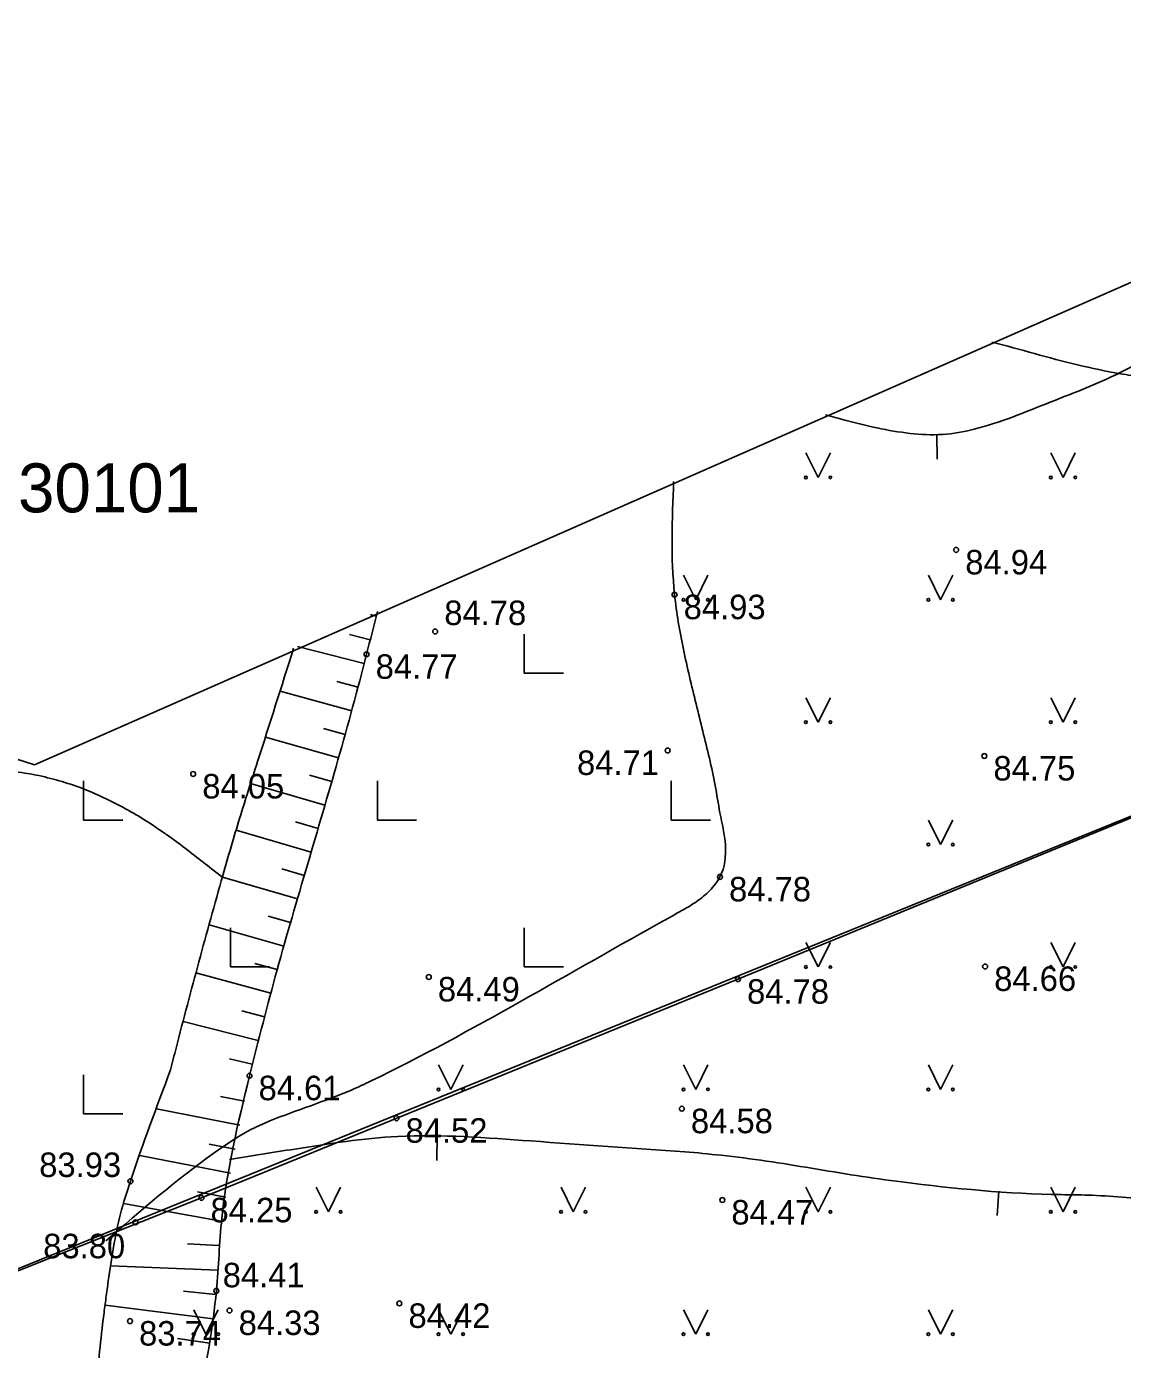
# Model space of a CAD drawing. Extents: x 576692 to 577659, y 273254 to 273799.
# Drawn here: x 577318.84 to 577341.22, y 273397.19 to 273424.21 of the extents above; entities that cross this region are included whole.
import ezdxf

# ---------------------------------------------------------------- set-up
doc = ezdxf.new("R2010")
doc.units = 0
for name, color, linetype in [('BUVE_BALK_####_####_#', 7, 'Continuous'), ('BUVE_BDET_####_####_#', 7, 'Continuous'), ('BUVE_EKAS_BPAL_####_#', 7, 'Continuous'), ('CELI_TAKA_####_####_#', 7, 'Continuous'), ('GAZE_ELEM_####_####_#', 7, 'Continuous'), ('GEOD_ELEM_####_TKST_#', 7, 'Continuous'), ('GEOD_SITP_####_TKST_#', 7, 'Continuous'), ('HIDT_REZV_####_TKST_#', 7, 'Continuous'), ('LKAN_ELEM_PAST_TKST_#', 7, 'Continuous'), ('RELJ_ELEM_####_####_#', 7, 'Continuous'), ('SAKT_ELEM_####_####_#', 7, 'Continuous'), ('SILT_VADP_UDEN_####_#', 7, 'Continuous')]:
    doc.layers.add(name, color=color, linetype=linetype)

msp = doc.modelspace()

# ---------------------------------------------------------------- linework, layer by layer
at = {"layer": 'BUVE_BALK_####_####_#'}
for points in [[(577338.544, 273417.765), (577339.416, 273417.529), (577340.294, 273417.299), (577341.171, 273417.117), (577341.608, 273417.055), (577341.825, 273417.035), (577342.042, 273417.021), (577342.392, 273417.086), (577342.719, 273417.275), (577343.034, 273417.527), (577343.35, 273417.782), (577343.796, 273418.106), (577344.22, 273418.434), (577344.595, 273418.795), (577344.756, 273418.998), (577344.828, 273419.106), (577344.894, 273419.22), (577344.941, 273419.747), (577344.86, 273420.023), (577344.755, 273420.283), (577344.68, 273420.458)], [(577320.458, 273399.406), (577322.668, 273401.204), (577323.406, 273401.671), (577324.219, 273402.015), (577325.057, 273402.321), (577325.47, 273402.486), (577325.871, 273402.672), (577328.923, 273404.295), (577331.945, 273406), (577332.241, 273406.166), (577332.528, 273406.344), (577332.786, 273406.56), (577332.898, 273406.691), (577332.995, 273406.84), (577333.106, 273407.49), (577332.995, 273408.15), (577332.898, 273408.707), (577332.779, 273409.263), (577332.508, 273410.376), (577332.25, 273411.489), (577332.069, 273412.604), (577332.049, 273414.915)]]:
    msp.add_spline(points, degree=3, dxfattribs=at)
at = {"layer": 'BUVE_BDET_####_####_#'}
for points in [[(577347.312, 273410.477), (577333.363, 273404.751), (577322.408, 273400.286)], [(577322.408, 273400.286), (577315.642, 273397.598)]]:
    msp.add_lwpolyline(points, dxfattribs=at)
at = {"layer": 'CELI_TAKA_####_####_#'}
msp.add_lwpolyline([(577175.353, 273468.597), (577186.541, 273460.401), (577209.755, 273452.336), (577213.035, 273463.823), (577248.138, 273456.832), (577262.689, 273443.249), (577269.097, 273442.704), (577268.898, 273436.394), (577301.349, 273426.359), (577308.434, 273412.519), (577319.001, 273409.126), (577359.322, 273426.883), (577382.525, 273495.967), (577376.088, 273498.638), (577384.502, 273518.904), (577411.715, 273507.613), (577405.2, 273487.348), (577452.189, 273444.346)], dxfattribs=at)
at = {"layer": 'GAZE_ELEM_####_####_#'}
for p, q in [((577325.978, 273412.168), (577325.858, 273412.198)), ((577325.855, 273411.683), (577325.433, 273411.79)), ((577325.732, 273411.199), (577324.372, 273411.546)), ((577325.606, 273410.715), (577325.173, 273410.83)), ((577325.476, 273410.232), (577324.015, 273410.631)), ((577325.343, 273409.75), (577324.899, 273409.874)), ((577325.207, 273409.269), (577323.714, 273409.694)), ((577325.069, 273408.788), (577324.617, 273408.918)), ((577324.93, 273408.308), (577323.412, 273408.749)), ((577324.789, 273407.828), (577324.331, 273407.962)), ((577324.649, 273407.348), (577323.117, 273407.798)), ((577324.368, 273406.389), (577322.835, 273406.834)), ((577324.508, 273406.869), (577324.047, 273407.003)), ((577324.228, 273405.908), (577323.77, 273406.04)), ((577324.091, 273405.428), (577322.564, 273405.861)), ((577323.823, 273404.464), (577322.296, 273404.882)), ((577323.955, 273404.946), (577323.497, 273405.073)), ((577323.693, 273403.981), (577323.234, 273404.103)), ((577323.567, 273403.497), (577322.032, 273403.89)), ((577323.446, 273403.012), (577322.983, 273403.125)), ((577323.384, 273402.751), (577323.383, 273402.751)), ((577323.288, 273402.26), (577322.8, 273402.355)), ((577323.193, 273401.769), (577321.49, 273402.1)), ((577323.098, 273401.278), (577322.564, 273401.382)), ((577323.003, 273400.788), (577321.147, 273401.148)), ((577322.907, 273400.297), (577322.328, 273400.409)), ((577322.813, 273399.806), (577320.814, 273400.171)), ((577322.76, 273399.309), (577322.124, 273399.345)), ((577322.74, 273398.809), (577320.551, 273398.897)), ((577322.705, 273398.311), (577322.043, 273398.379)), ((577322.648, 273397.814), (577320.44, 273398.093)), ((577322.582, 273397.318), (577321.922, 273397.411))]:
    msp.add_line(p, q, dxfattribs=at)
for points in [[(577326.001, 273412.261), (577325.78, 273411.386), (577325.196, 273409.23), (577324.572, 273407.086), (577323.953, 273404.939), (577323.389, 273402.779)], [(577353.174, 273378.155), (577353.749, 273379.396), (577353.802, 273380.298), (577352.727, 273380.666), (577348.795, 273381.288), (577347.547, 273381.793), (577345.373, 273383.356), (577343.891, 273383.821), (577341.881, 273384.254), (577341.632, 273384.202), (577341.379, 273383.855), (577341.084, 273381.862), (577340.892, 273381.477), (577340.426, 273381.411), (577339.196, 273381.723), (577338.557, 273381.954), (577337.082, 273383.093), (577335.528, 273384.309), (577332.283, 273385.623), (577328.453, 273387.012), (577327.414, 273387.114), (577325.477, 273387.229), (577324.382, 273387.911), (577322.791, 273390.193), (577322.144, 273393.091), (577322.129, 273394.075), (577322.713, 273398.386), (577322.824, 273399.865), (577323.389, 273402.779)]]:
    msp.add_spline(points, degree=3, dxfattribs=at)
at = {"layer": 'GEOD_ELEM_####_TKST_#'}
msp.add_spline([(577318.546, 273408.99), (577318.613, 273408.984), (577319.091, 273408.908), (577319.327, 273408.852), (577319.562, 273408.787), (577320.026, 273408.628), (577320.474, 273408.429), (577321.336, 273407.948), (577321.539, 273407.811), (577321.741, 273407.672), (577322.134, 273407.382), (577322.835, 273406.834)], degree=3, dxfattribs=at)
at = {"layer": 'GEOD_SITP_####_TKST_#'}
for p, q in [((577337.433, 273415.372), (577337.421, 273415.872)), ((577327.212, 273401.048), (577327.22, 273401.547)), ((577338.657, 273399.923), (577338.692, 273400.422))]:
    msp.add_line(p, q, dxfattribs=at)
for points in [[(577335.153, 273416.277), (577335.547, 273416.168), (577336.206, 273416.009), (577336.876, 273415.899), (577337.539, 273415.877), (577338.183, 273415.984), (577339.736, 273416.535), (577341.261, 273417.188), (577341.69, 273417.425), (577341.903, 273417.54), (577342.012, 273417.59), (577342.123, 273417.629), (577342.414, 273417.621), (577342.709, 273417.535), (577342.796, 273417.509), (577343.054, 273417.391), (577343.394, 273417.194), (577343.731, 273417.034), (577343.898, 273416.996), (577344.064, 273416.999), (577344.268, 273417.054), (577344.466, 273417.124), (577344.839, 273417.318), (577345.572, 273417.833), (577346.954, 273418.91), (577349.184, 273420.539), (577349.614, 273420.82), (577350.065, 273421.069), (577350.529, 273421.285), (577350.996, 273421.465), (577351.137, 273421.482)], [(577336.793, 273374.779), (577336.472, 273374.702), (577335.925, 273374.581), (577335.093, 273374.286), (577330.092, 273372.118), (577329.696, 273371.929), (577328.437, 273371.306), (577324.573, 273369.606), (577323.746, 273369.345), (577320.511, 273368.787), (577317.555, 273368.642), (577315.487, 273368.972), (577313.202, 273369.631), (577310.71, 273370.2), (577310.1, 273370.386), (577307.485, 273371.84), (577306.951, 273372.269), (577306.757, 273372.451), (577306.562, 273372.681), (577303.662, 273377.036), (577303.377, 273377.55), (577302.78, 273378.812), (577301.462, 273381.714), (577300.459, 273384.207), (577299.824, 273385.948), (577298.418, 273389.73), (577297.737, 273391.214), (577297.301, 273391.859), (577295.078, 273394.333), (577291.777, 273397.728), (577291.775, 273397.731), (577288.406, 273401.125), (577288.325, 273401.228), (577287.908, 273401.999), (577287.063, 273403.871), (577287.062, 273403.875), (577287.061, 273403.88), (577286.66, 273406.42), (577286.599, 273409.197), (577286.681, 273411.106), (577286.778, 273412.382), (577287.126, 273415.353), (577287.635, 273419.589), (577287.781, 273420.917)], [(577291.81, 273419.011), (577291.585, 273416.062), (577291.657, 273414.001), (577292.653, 273410.539), (577294.815, 273406.563), (577295.106, 273406.098), (577295.224, 273405.905), (577296.088, 273404.394), (577296.748, 273402.959), (577297.127, 273402.292), (577297.762, 273401.63), (577300.237, 273398.638), (577300.813, 273397.638), (577301.756, 273395.855), (577303.946, 273392.237), (577304.71, 273391.073), (577304.911, 273390.756), (577307.397, 273386.099), (577307.475, 273385.944), (577308.452, 273384.19), (577310.999, 273380.262), (577311.003, 273380.257), (577311.009, 273380.251), (577311.018, 273380.245), (577313.969, 273378.706), (577316.045, 273377.884), (577318.021, 273377.266), (577319.697, 273377.025), (577321.004, 273377.084), (577323.953, 273377.415), (577327.139, 273377.884), (577328.801, 273378.321), (577329.594, 273378.616), (577330.267, 273379.371), (577330.866, 273380.852)], [(577322.978, 273401.068), (577324.314, 273401.282), (577326.415, 273401.538), (577329.135, 273401.447), (577332.276, 273401.228)], [(577332.276, 273401.228), (577333.019, 273401.154), (577333.944, 273401.037), (577334.865, 273400.89), (577335.786, 273400.739), (577336.71, 273400.61), (577339.97, 273400.35), (577340.512, 273400.341), (577341.9, 273400.255), (577343.282, 273400.29), (577345.304, 273400.549), (577347.323, 273400.843), (577349.339, 273401.166), (577351.352, 273401.512), (577351.655, 273401.573)], [(577308.435, 273401.048), (577308.629, 273400.874), (577310.045, 273399.86), (577310.224, 273399.719), (577310.579, 273399.425), (577310.922, 273399.118), (577311.257, 273398.801), (577311.584, 273398.478), (577311.843, 273398.135), (577312.023, 273397.732), (577312.262, 273396.839), (577312.526, 273395.975), (577312.739, 273395.609), (577313.044, 273395.317), (577313.411, 273395.079), (577313.786, 273394.856), (577314.162, 273394.634), (577314.531, 273394.403), (577315.505, 273393.759), (577316.474, 273393.107), (577316.888, 273392.781), (577317.272, 273392.406), (577318.004, 273391.599), (577318.772, 273390.87), (577319.202, 273390.591), (577319.433, 273390.483), (577319.679, 273390.4), (577320.334, 273390.218)]]:
    msp.add_spline(points, degree=3, dxfattribs=at)
at = {"layer": 'LKAN_ELEM_PAST_TKST_#'}
for p, q in [((577334.75, 273415.5), (577335, 273415)), ((577335, 273415), (577335.25, 273415.5)), ((577339.75, 273415.5), (577340, 273415)), ((577340, 273415), (577340.25, 273415.5)), ((577332.25, 273413), (577332.5, 273412.5)), ((577332.5, 273412.5), (577332.75, 273413)), ((577337.25, 273413), (577337.5, 273412.5)), ((577337.5, 273412.5), (577337.75, 273413)), ((577329, 273411.8), (577329, 273411)), ((577329, 273411), (577329.8, 273411)), ((577334.75, 273410.5), (577335, 273410)), ((577335, 273410), (577335.25, 273410.5)), ((577339.75, 273410.5), (577340, 273410)), ((577340, 273410), (577340.25, 273410.5)), ((577320, 273408.8), (577320, 273408)), ((577326, 273408.8), (577326, 273408)), ((577332, 273408.8), (577332, 273408)), ((577320, 273408), (577320.8, 273408)), ((577326, 273408), (577326.8, 273408)), ((577332, 273408), (577332.8, 273408)), ((577337.25, 273408), (577337.5, 273407.5)), ((577337.5, 273407.5), (577337.75, 273408)), ((577323, 273405.8), (577323, 273405)), ((577329, 273405.8), (577329, 273405)), ((577334.75, 273405.5), (577335, 273405)), ((577335, 273405), (577335.25, 273405.5)), ((577339.75, 273405.5), (577340, 273405)), ((577340, 273405), (577340.25, 273405.5)), ((577323, 273405), (577323.8, 273405)), ((577329, 273405), (577329.8, 273405)), ((577327.25, 273403), (577327.5, 273402.5)), ((577327.5, 273402.5), (577327.75, 273403)), ((577332.25, 273403), (577332.5, 273402.5)), ((577332.5, 273402.5), (577332.75, 273403)), ((577337.25, 273403), (577337.5, 273402.5)), ((577337.5, 273402.5), (577337.75, 273403)), ((577320, 273402.8), (577320, 273402)), ((577320, 273402), (577320.8, 273402)), ((577324.75, 273400.5), (577325, 273400)), ((577325, 273400), (577325.25, 273400.5)), ((577329.75, 273400.5), (577330, 273400)), ((577330, 273400), (577330.25, 273400.5)), ((577334.75, 273400.5), (577335, 273400)), ((577335, 273400), (577335.25, 273400.5)), ((577339.75, 273400.5), (577340, 273400)), ((577340, 273400), (577340.25, 273400.5)), ((577322.25, 273398), (577322.5, 273397.5)), ((577322.5, 273397.5), (577322.75, 273398)), ((577327.25, 273398), (577327.5, 273397.5)), ((577327.5, 273397.5), (577327.75, 273398)), ((577332.25, 273398), (577332.5, 273397.5)), ((577332.5, 273397.5), (577332.75, 273398)), ((577337.25, 273398), (577337.5, 273397.5)), ((577337.5, 273397.5), (577337.75, 273398))]:
    msp.add_line(p, q, dxfattribs=at)
for centre, radius in [((577334.75, 273415), 0.028), ((577335.25, 273415), 0.0263), ((577339.75, 273415), 0.028), ((577340.25, 273415), 0.0263), ((577332.25, 273412.5), 0.028), ((577332.75, 273412.5), 0.0263), ((577337.25, 273412.5), 0.028), ((577337.75, 273412.5), 0.0263), ((577334.75, 273410), 0.028), ((577335.25, 273410), 0.0263), ((577339.75, 273410), 0.028), ((577340.25, 273410), 0.0263), ((577337.25, 273407.5), 0.028), ((577337.75, 273407.5), 0.0263), ((577334.75, 273405), 0.028), ((577335.25, 273405), 0.0263), ((577339.75, 273405), 0.028), ((577340.25, 273405), 0.0263), ((577327.25, 273402.5), 0.028), ((577327.75, 273402.5), 0.0263), ((577332.25, 273402.5), 0.028), ((577332.75, 273402.5), 0.0263), ((577337.25, 273402.5), 0.028), ((577337.75, 273402.5), 0.0263), ((577324.75, 273400), 0.028), ((577325.25, 273400), 0.0263), ((577329.75, 273400), 0.028), ((577330.25, 273400), 0.0263), ((577334.75, 273400), 0.028), ((577335.25, 273400), 0.0263), ((577339.75, 273400), 0.028), ((577340.25, 273400), 0.0263), ((577322.25, 273397.5), 0.028), ((577322.75, 273397.5), 0.0263), ((577327.25, 273397.5), 0.028), ((577327.75, 273397.5), 0.0263), ((577332.25, 273397.5), 0.028), ((577332.75, 273397.5), 0.0263), ((577337.25, 273397.5), 0.028), ((577337.75, 273397.5), 0.0263)]:
    msp.add_circle(centre, radius, dxfattribs=at)
at = {"layer": 'RELJ_ELEM_####_####_#'}
for centre in [(577337.819, 273413.519), (577332.069, 273412.604), (577327.181, 273411.852), (577325.78, 273411.386), (577331.929, 273409.422), (577338.393, 273409.309), (577322.24, 273408.942), (577332.995, 273406.84), (577327.05, 273404.796), (577338.409, 273405.011), (577333.363, 273404.751), (577323.389, 273402.779), (577332.217, 273402.105), (577326.39, 273401.911), (577320.958, 273400.624), (577322.408, 273400.286), (577333.043, 273400.24), (577321.062, 273399.786), (577322.713, 273398.386), (577326.45, 273398.129), (577322.982, 273397.984), (577320.949, 273397.768)]:
    msp.add_circle(centre, 0.05, dxfattribs=at)
at = {"layer": 'SAKT_ELEM_####_####_#'}
for points in [[(577324.29, 273411.511), (577323.554, 273409.194), (577323.188, 273408.035), (577322.844, 273406.869), (577322.357, 273405.108), (577321.89, 273403.342), (577321.778, 273402.899)], [(577321.778, 273402.899), (577320.958, 273400.624), (577320.757, 273399.959), (577320.614, 273399.278), (577320.506, 273398.588), (577320.459, 273398.241), (577320.414, 273397.894), (577320.329, 273397.148), (577320.272, 273396.402), (577320.24, 273395.656), (577320.232, 273394.91), (577320.237, 273394.473), (577320.473, 273392.491), (577320.347, 273391.082), (577320.544, 273388.731), (577322.698, 273386.218), (577323.831, 273385.87), (577327.467, 273383.734), (577331.126, 273380.667), (577337.728, 273378.985), (577342.027, 273379.539), (577344.924, 273378.493), (577347.98, 273376.78), (577348.165, 273375.461), (577350.106, 273374.037)]]:
    msp.add_spline(points, degree=3, dxfattribs=at)
at = {"layer": 'SILT_VADP_UDEN_####_#'}
for points in [[(577460.291, 273448.287), (577398.842, 273286.137), (577289.601, 273346.432), (577272.786, 273380.42), (577302.254, 273414.066), (577315.625, 273397.603), (577368.017, 273418.909), (577393.627, 273501.735), (577402.179, 273529.391)], [(577368.863, 273511.974), (577393.627, 273501.735), (577368.017, 273418.909), (577315.625, 273397.603), (577302.254, 273414.066), (577302.27, 273445.801)]]:
    msp.add_lwpolyline(points, dxfattribs=at)

# ---------------------------------------------------------------- texts
at = {"layer": 'BUVE_EKAS_BPAL_####_#'}
msp.add_text('32010030101', height=1, dxfattribs=at).set_placement((577314.201, 273414.286))
at = {"layer": 'HIDT_REZV_####_TKST_#'}
for s, p in [(' 84.94', (577337.819, 273413.019)), (' 84.78', (577327.181, 273411.984)), (' 84.93', (577332.069, 273412.104)), (' 84.77', (577325.78, 273410.886)), (' 84.71', (577329.891, 273408.922)), (' 84.75', (577338.393, 273408.809)), (' 84.05', (577322.24, 273408.442)), (' 84.78', (577332.995, 273406.34)), (' 84.66', (577338.409, 273404.511)), (' 84.49', (577327.05, 273404.296)), (' 84.78', (577333.363, 273404.251)), (' 84.61', (577323.389, 273402.279)), (' 84.52', (577326.39, 273401.411)), (' 84.58', (577332.217, 273401.605)), (' 83.93', (577318.91, 273400.711)), (' 84.25', (577322.408, 273399.786)), (' 84.47', (577333.043, 273399.74)), (' 83.80', (577318.992, 273399.051)), (' 84.41', (577322.657, 273398.458)), (' 84.42', (577326.45, 273397.629)), (' 84.33', (577322.982, 273397.484)), (' 83.74', (577320.949, 273397.268))]:
    msp.add_text(s, height=0.5, dxfattribs=at).set_placement(p)

doc.saveas('drawing.dxf')
